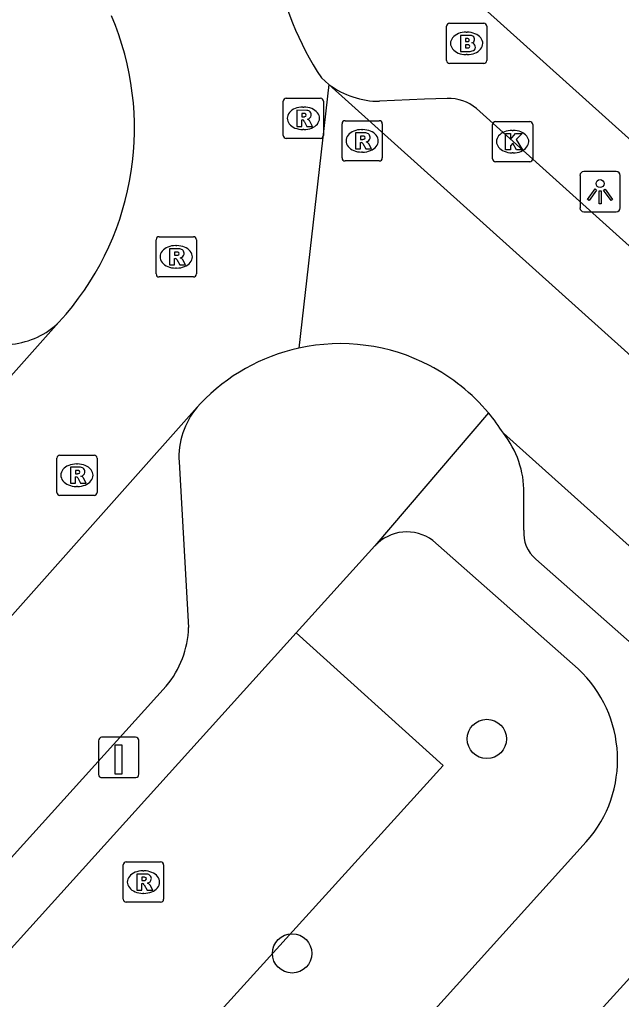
# Model space of a CAD drawing. Extents: x 159040 to 160094, y 381214 to 382518.
# Drawn here: x 159538.23 to 159553.19, y 381798.04 to 381822.4 of the extents above; entities that cross this region are included whole.
import ezdxf

# ---------------------------------------------------------------- set-up
doc = ezdxf.new("R2010")
doc.units = 0
for name, color, linetype in [('IMGEO_Boom', 7, 'Continuous'), ('IMGEO_Brandkraan', 7, 'Continuous'), ('IMGEO_Groenvoorziening', 7, 'Continuous'), ('IMGEO_Kolk', 7, 'Continuous'), ('IMGEO_Laadpaal', 7, 'Continuous'), ('IMGEO_Lichtpunt', 7, 'Continuous'), ('IMGEO_Rijbaan_lokaal_open', 7, 'Continuous'), ('IMGEO_Rioolput', 7, 'Continuous'), ('IMGEO_Voetpad_open', 7, 'Continuous')]:
    doc.layers.add(name, color=color, linetype=linetype)

msp = doc.modelspace()

# ---------------------------------------------------------------- linework, layer by layer
at = {"layer": 'IMGEO_Boom'}
for centre in [(159549.845, 381804.514), (159545.006, 381799.183)]:
    msp.add_circle(centre, 0.489, dxfattribs=at)
at = {"layer": 'IMGEO_Brandkraan'}
for p, q in [((159548.842, 381821.386), (159548.842, 381822.238)), ((159548.917, 381822.312), (159549.769, 381822.312)), ((159549.843, 381822.238), (159549.843, 381821.386)), ((159549.33, 381822.092), (159549.355, 381822.092)), ((159549.353, 381821.532), (159549.328, 381821.532)), ((159549.769, 381821.312), (159548.917, 381821.312))]:
    msp.add_line(p, q, dxfattribs=at)
for points in [[(159548.842, 381821.386), (159548.842, 381822.238)], [(159548.917, 381822.312), (159549.769, 381822.312)], [(159549.843, 381822.238), (159549.843, 381821.386)], [(159549.19, 381822.012), (159549.19, 381821.612), (159549.403, 381821.612)], [(159549.421, 381822.012), (159549.19, 381822.012)], [(159549.369, 381821.931), (159549.315, 381821.931), (159549.315, 381821.855)], [(159549.315, 381821.855), (159549.368, 381821.855)], [(159549.377, 381821.779), (159549.315, 381821.779), (159549.315, 381821.698)], [(159549.315, 381821.698), (159549.377, 381821.698)], [(159549.769, 381821.312), (159548.917, 381821.312)]]:
    msp.add_lwpolyline(points, dxfattribs=at)
for centre, radius, start, end in [((159548.919, 381822.236), 0.0765, 91.552, 178.448), ((159548.919, 381822.236), 0.0765, 91.552, 178.448), ((159549.767, 381822.236), 0.0765, 1.552, 88.448), ((159549.767, 381822.236), 0.0765, 1.552, 88.448), ((159549.37, 381821.893), 0.0379, 267.8285, 90.9355), ((159549.425, 381821.867), 0.145, 59.4692, 91.5367), ((159549.45, 381821.914), 0.0922, 285.5137, 58.1501), ((159549.378, 381821.738), 0.0404, 269.8759, 90.5077), ((159549.455, 381821.722), 0.105, 301.3115, 78.989), ((159549.409, 381821.863), 0.251, 268.6676, 293.5347), ((159548.919, 381821.388), 0.0765, 181.552, 268.448), ((159548.919, 381821.388), 0.0765, 181.552, 268.448), ((159549.767, 381821.388), 0.0765, 271.552, 358.448), ((159549.767, 381821.388), 0.0765, 271.552, 358.448)]:
    msp.add_arc(centre, radius, start, end, dxfattribs=at)
for centre, major_axis, ratio, start_param, end_param in [((159549.329, 381821.812), (-0.387, 0.002), 0.722429, 4.712389, 7.853982), ((159549.354, 381821.812), (-0.39, 0.002), 0.717154, 1.570796, 4.712389)]:
    msp.add_ellipse(centre, major_axis=major_axis, ratio=ratio, start_param=start_param, end_param=end_param, dxfattribs=at)
at = {"layer": 'IMGEO_Groenvoorziening'}
msp.add_lwpolyline([(159534.941, 381788.628), (159548.757, 381803.854), (159545.108, 381807.153)], dxfattribs=at)
at = {"layer": 'IMGEO_Kolk'}
for p, q in [((159549.985, 381818.943), (159549.985, 381819.795)), ((159550.06, 381819.869), (159550.912, 381819.869)), ((159550.986, 381819.795), (159550.986, 381818.943)), ((159550.473, 381819.649), (159550.498, 381819.649)), ((159550.496, 381819.089), (159550.471, 381819.089)), ((159550.912, 381818.869), (159550.06, 381818.869))]:
    msp.add_line(p, q, dxfattribs=at)
for points in [[(159549.985, 381818.943), (159549.985, 381819.795)], [(159550.06, 381819.869), (159550.912, 381819.869)], [(159550.986, 381819.795), (159550.986, 381818.943)], [(159550.306, 381819.569), (159550.429, 381819.569), (159550.429, 381819.418), (159550.559, 381819.569), (159550.723, 381819.569), (159550.577, 381819.418), (159550.73, 381819.169), (159550.578, 381819.169), (159550.493, 381819.333), (159550.429, 381819.266), (159550.429, 381819.169), (159550.306, 381819.169), (159550.306, 381819.569)], [(159550.912, 381818.869), (159550.06, 381818.869)]]:
    msp.add_lwpolyline(points, dxfattribs=at)
for centre, start, end in [((159550.062, 381819.793), 91.552, 178.448), ((159550.062, 381819.793), 91.552, 178.448), ((159550.91, 381819.793), 1.552, 88.448), ((159550.91, 381819.793), 1.552, 88.448), ((159550.062, 381818.945), 181.552, 268.448), ((159550.062, 381818.945), 181.552, 268.448), ((159550.91, 381818.945), 271.552, 358.448), ((159550.91, 381818.945), 271.552, 358.448)]:
    msp.add_arc(centre, 0.0765, start, end, dxfattribs=at)
for centre, major_axis, ratio, start_param, end_param in [((159550.472, 381819.369), (-0.387, 0.002), 0.722429, 4.712389, 7.853982), ((159550.497, 381819.369), (-0.39, 0.002), 0.717154, 1.570796, 4.712389)]:
    msp.add_ellipse(centre, major_axis=major_axis, ratio=ratio, start_param=start_param, end_param=end_param, dxfattribs=at)
at = {"layer": 'IMGEO_Laadpaal'}
for p, q in [((159540.197, 381804.472), (159540.197, 381803.631)), ((159540.197, 381804.472), (159540.197, 381803.631)), ((159541.113, 381804.556), (159540.272, 381804.556)), ((159541.113, 381804.556), (159540.272, 381804.556)), ((159541.197, 381803.64), (159541.197, 381804.481)), ((159541.197, 381803.64), (159541.197, 381804.481)), ((159540.281, 381803.556), (159541.122, 381803.556)), ((159540.281, 381803.556), (159541.122, 381803.556))]:
    msp.add_line(p, q, dxfattribs=at)
msp.add_lwpolyline([(159540.612, 381804.369), (159540.772, 381804.369), (159540.772, 381803.636), (159540.612, 381803.636), (159540.612, 381804.369)], dxfattribs=at)
for centre, start, end in [((159540.275, 381804.478), 92.4484, 184.2845), ((159540.275, 381804.478), 92.4484, 184.2845), ((159541.119, 381804.478), 2.4484, 94.2845), ((159541.119, 381804.478), 2.4484, 94.2845), ((159541.119, 381803.634), 272.4484, 4.2845), ((159541.119, 381803.634), 272.4484, 4.2845), ((159540.275, 381803.634), 182.4484, 274.2845), ((159540.275, 381803.634), 182.4484, 274.2845)]:
    msp.add_arc(centre, 0.0779, start, end, dxfattribs=at)
at = {"layer": 'IMGEO_Lichtpunt'}
for p, q in [((159552.16, 381818.528), (159552.16, 381817.721)), ((159552.16, 381818.528), (159552.16, 381817.721)), ((159553.062, 381818.623), (159552.254, 381818.623)), ((159553.062, 381818.623), (159552.254, 381818.623)), ((159553.156, 381817.721), (159553.156, 381818.528)), ((159553.156, 381817.721), (159553.156, 381818.528)), ((159552.254, 381817.627), (159553.062, 381817.627)), ((159552.254, 381817.627), (159553.062, 381817.627))]:
    msp.add_line(p, q, dxfattribs=at)
for points in [[(159552.534, 381818.192), (159552.573, 381818.164), (159552.385, 381817.902), (159552.347, 381817.929), (159552.534, 381818.192)], [(159552.636, 381818.144), (159552.683, 381818.144), (159552.683, 381817.822), (159552.636, 381817.822), (159552.636, 381818.144)], [(159552.746, 381818.164), (159552.784, 381818.191), (159552.971, 381817.929), (159552.932, 381817.901), (159552.746, 381818.164)]]:
    msp.add_lwpolyline(points, dxfattribs=at)
msp.add_circle((159552.659, 381818.326), 0.0994, dxfattribs=at)
for centre, start, end in [((159552.254, 381818.528), 90, 180), ((159552.254, 381818.528), 90, 180), ((159553.062, 381818.528), 0, 90), ((159553.062, 381818.528), 0, 90), ((159552.254, 381817.721), 180, 270), ((159552.254, 381817.721), 180, 270), ((159553.062, 381817.721), 270, 0), ((159553.062, 381817.721), 270, 360)]:
    msp.add_arc(centre, 0.0946, start, end, dxfattribs=at)
at = {"layer": 'IMGEO_Rijbaan_lokaal_open'}
for points in [[(159545.921, 381820.792), (159545.734, 381820.952)], [(159545.921, 381820.792), (159545.171, 381814.234)], [(159566.59, 381804.886), (159565.267, 381803.393), (159545.921, 381820.792)], [(159539.213, 381814.88), (159534.098, 381809.136)], [(159539.213, 381814.88), (159539.388, 381815.077)], [(159537.05, 381806.473), (159542.646, 381812.762)], [(159542.729, 381812.856), (159542.646, 381812.762)], [(159550.255, 381812.115), (159558.749, 381804.5)]]:
    msp.add_lwpolyline(points, dxfattribs=at)
for centre, radius, start, end in [((159552.275, 381825.26), 7.832, 190.7342, 213.367), ((159533.952, 381819.701), 7.137, 319.6162, 23.0459), ((159546.208, 381809.543), 4.804, 102.468, 136.4034), ((159546.198, 381809.525), 4.82, 62.5216, 102.3052), ((159546.2, 381809.545), 4.801, 39.8923, 62.4353), ((159546.109, 381809.483), 4.911, 32.4107, 39.7645)]:
    msp.add_arc(centre, radius, start, end, dxfattribs=at)
at = {"layer": 'IMGEO_Rioolput'}
for p, q in [((159544.785, 381819.523), (159544.785, 381820.375)), ((159544.86, 381820.449), (159545.712, 381820.449)), ((159545.273, 381820.229), (159545.298, 381820.229)), ((159545.786, 381820.375), (159545.786, 381819.523)), ((159546.246, 381818.962), (159546.246, 381819.814)), ((159546.321, 381819.888), (159547.173, 381819.888)), ((159547.247, 381819.814), (159547.247, 381818.962)), ((159545.296, 381819.669), (159545.271, 381819.669)), ((159546.734, 381819.668), (159546.759, 381819.668)), ((159545.712, 381819.449), (159544.86, 381819.449)), ((159546.757, 381819.108), (159546.732, 381819.108)), ((159547.173, 381818.888), (159546.321, 381818.888)), ((159541.625, 381816.078), (159541.625, 381816.93)), ((159541.7, 381817.004), (159542.552, 381817.004)), ((159542.626, 381816.93), (159542.626, 381816.078)), ((159542.113, 381816.784), (159542.138, 381816.784)), ((159542.136, 381816.224), (159542.111, 381816.224)), ((159542.552, 381816.004), (159541.7, 381816.004)), ((159539.159, 381810.647), (159539.159, 381811.499)), ((159539.234, 381811.573), (159540.086, 381811.573)), ((159540.16, 381811.499), (159540.16, 381810.647)), ((159539.647, 381811.353), (159539.672, 381811.353)), ((159539.67, 381810.793), (159539.645, 381810.793)), ((159540.086, 381810.573), (159539.234, 381810.573)), ((159540.886, 381801.455), (159541.738, 381801.455)), ((159540.811, 381800.529), (159540.811, 381801.381)), ((159541.299, 381801.235), (159541.324, 381801.235)), ((159541.812, 381801.381), (159541.812, 381800.529)), ((159541.322, 381800.675), (159541.297, 381800.675)), ((159541.738, 381800.455), (159540.886, 381800.455))]:
    msp.add_line(p, q, dxfattribs=at)
for points in [[(159544.785, 381819.523), (159544.785, 381820.375)], [(159544.86, 381820.449), (159545.712, 381820.449)], [(159545.786, 381820.375), (159545.786, 381819.523)], [(159545.374, 381820.147), (159545.122, 381820.149), (159545.122, 381819.749)], [(159545.3, 381820.068), (159545.246, 381820.068), (159545.246, 381819.987)], [(159545.246, 381819.987), (159545.298, 381819.987)], [(159545.122, 381819.749), (159545.246, 381819.749), (159545.246, 381819.911), (159545.257, 381819.911)], [(159545.304, 381819.882), (159545.375, 381819.749), (159545.515, 381819.749), (159545.45, 381819.875)], [(159546.246, 381818.962), (159546.246, 381819.814)], [(159546.321, 381819.888), (159547.173, 381819.888)], [(159547.247, 381819.814), (159547.247, 381818.962)], [(159546.835, 381819.586), (159546.583, 381819.588), (159546.583, 381819.188)], [(159546.761, 381819.507), (159546.707, 381819.507), (159546.707, 381819.426)], [(159545.712, 381819.449), (159544.86, 381819.449)], [(159546.583, 381819.188), (159546.707, 381819.188), (159546.707, 381819.35), (159546.718, 381819.35)], [(159546.707, 381819.426), (159546.759, 381819.426)], [(159546.765, 381819.321), (159546.836, 381819.188), (159546.976, 381819.188), (159546.911, 381819.314)], [(159547.173, 381818.888), (159546.321, 381818.888)], [(159541.625, 381816.078), (159541.625, 381816.93)], [(159541.7, 381817.004), (159542.552, 381817.004)], [(159542.626, 381816.93), (159542.626, 381816.078)], [(159542.214, 381816.702), (159541.962, 381816.704), (159541.962, 381816.304)], [(159542.14, 381816.623), (159542.086, 381816.623), (159542.086, 381816.542)], [(159541.962, 381816.304), (159542.086, 381816.304), (159542.086, 381816.466), (159542.097, 381816.466)], [(159542.086, 381816.542), (159542.138, 381816.542)], [(159542.144, 381816.437), (159542.215, 381816.304), (159542.355, 381816.304), (159542.29, 381816.43)], [(159542.552, 381816.004), (159541.7, 381816.004)], [(159539.159, 381810.647), (159539.159, 381811.499)], [(159539.234, 381811.573), (159540.086, 381811.573)], [(159540.16, 381811.499), (159540.16, 381810.647)], [(159539.748, 381811.271), (159539.496, 381811.273), (159539.496, 381810.873)], [(159539.496, 381810.873), (159539.62, 381810.873), (159539.62, 381811.035), (159539.631, 381811.035)], [(159539.674, 381811.192), (159539.62, 381811.192), (159539.62, 381811.111)], [(159539.62, 381811.111), (159539.672, 381811.111)], [(159539.678, 381811.006), (159539.749, 381810.873), (159539.889, 381810.873), (159539.824, 381810.999)], [(159540.086, 381810.573), (159539.234, 381810.573)], [(159540.886, 381801.455), (159541.738, 381801.455)], [(159540.811, 381800.529), (159540.811, 381801.381)], [(159541.812, 381801.381), (159541.812, 381800.529)], [(159541.4, 381801.153), (159541.148, 381801.155), (159541.148, 381800.755)], [(159541.326, 381801.074), (159541.272, 381801.074), (159541.272, 381800.993)], [(159541.272, 381800.993), (159541.324, 381800.993)], [(159541.148, 381800.755), (159541.272, 381800.755), (159541.272, 381800.917), (159541.283, 381800.917)], [(159541.33, 381800.888), (159541.401, 381800.755), (159541.541, 381800.755), (159541.476, 381800.881)], [(159541.738, 381800.455), (159540.886, 381800.455)]]:
    msp.add_lwpolyline(points, dxfattribs=at)
for centre, radius, start, end in [((159544.862, 381820.373), 0.0765, 91.552, 178.448), ((159544.862, 381820.373), 0.0765, 91.552, 178.448), ((159545.71, 381820.373), 0.0765, 1.552, 88.448), ((159545.71, 381820.373), 0.0765, 1.552, 88.448), ((159545.282, 381820.176), 0.19, 274.7715, 282.9687), ((159545.306, 381819.972), 0.0964, 77.0061, 93.1865), ((159545.32, 381820.029), 0.0378, 276.6634, 79.6772), ((159545.373, 381820.037), 0.109, 350.3612, 89.416), ((159545.371, 381820.037), 0.112, 277.5842, 350.9817), ((159545.256, 381819.858), 0.0533, 26.0293, 88.6989), ((159545.355, 381819.822), 0.108, 29.5134, 73.7905), ((159546.323, 381819.812), 0.0765, 91.552, 178.448), ((159546.323, 381819.812), 0.0765, 91.552, 178.448), ((159547.171, 381819.812), 0.0765, 1.552, 88.448), ((159547.171, 381819.812), 0.0765, 1.552, 88.448), ((159544.862, 381819.525), 0.0765, 181.552, 268.448), ((159544.862, 381819.525), 0.0765, 181.552, 268.448), ((159545.71, 381819.525), 0.0765, 271.552, 358.448), ((159545.71, 381819.525), 0.0765, 271.552, 358.448), ((159546.767, 381819.411), 0.0964, 77.0061, 93.1865), ((159546.781, 381819.468), 0.0378, 276.6634, 79.6772), ((159546.834, 381819.476), 0.109, 350.3612, 89.416), ((159546.717, 381819.297), 0.0533, 26.0293, 88.6989), ((159546.743, 381819.615), 0.19, 274.7715, 282.9687), ((159546.832, 381819.476), 0.112, 277.5842, 350.9817), ((159546.816, 381819.261), 0.108, 29.5134, 73.7905), ((159546.323, 381818.964), 0.0765, 181.552, 268.448), ((159546.323, 381818.964), 0.0765, 181.552, 268.448), ((159547.171, 381818.964), 0.0765, 271.552, 358.448), ((159547.171, 381818.964), 0.0765, 271.552, 358.448), ((159541.702, 381816.928), 0.0765, 91.552, 178.448), ((159541.702, 381816.928), 0.0765, 91.552, 178.448), ((159542.55, 381816.928), 0.0765, 1.552, 88.448), ((159542.55, 381816.928), 0.0765, 1.552, 88.448), ((159542.146, 381816.527), 0.0964, 77.0061, 93.1865), ((159542.16, 381816.584), 0.0378, 276.6634, 79.6772), ((159542.213, 381816.592), 0.109, 350.3612, 89.416), ((159542.211, 381816.592), 0.112, 277.5842, 350.9817), ((159542.096, 381816.413), 0.0533, 26.0293, 88.6989), ((159542.122, 381816.731), 0.19, 274.7715, 282.9687), ((159542.195, 381816.377), 0.108, 29.5134, 73.7905), ((159541.702, 381816.08), 0.0765, 181.552, 268.448), ((159541.702, 381816.08), 0.0765, 181.552, 268.448), ((159542.55, 381816.08), 0.0765, 271.552, 358.448), ((159542.55, 381816.08), 0.0765, 271.552, 358.448), ((159539.236, 381811.497), 0.0765, 91.552, 178.448), ((159539.236, 381811.497), 0.0765, 91.552, 178.448), ((159540.084, 381811.497), 0.0765, 1.552, 88.448), ((159540.084, 381811.497), 0.0765, 1.552, 88.448), ((159539.747, 381811.161), 0.109, 350.3612, 89.416), ((159539.63, 381810.982), 0.0533, 26.0293, 88.6989), ((159539.656, 381811.3), 0.19, 274.7715, 282.9687), ((159539.68, 381811.096), 0.0964, 77.0061, 93.1865), ((159539.694, 381811.153), 0.0378, 276.6634, 79.6772), ((159539.745, 381811.161), 0.112, 277.5842, 350.9817), ((159539.729, 381810.946), 0.108, 29.5134, 73.7905), ((159539.236, 381810.649), 0.0765, 181.552, 268.448), ((159539.236, 381810.649), 0.0765, 181.552, 268.448), ((159540.084, 381810.649), 0.0765, 271.552, 358.448), ((159540.084, 381810.649), 0.0765, 271.552, 358.448), ((159540.888, 381801.379), 0.0765, 91.552, 178.448), ((159540.888, 381801.379), 0.0765, 91.552, 178.448), ((159541.736, 381801.379), 0.0765, 1.552, 88.448), ((159541.736, 381801.379), 0.0765, 1.552, 88.448), ((159541.308, 381801.182), 0.19, 274.7715, 282.9687), ((159541.332, 381800.978), 0.0964, 77.0061, 93.1865), ((159541.346, 381801.035), 0.0378, 276.6634, 79.6772), ((159541.399, 381801.043), 0.109, 350.3612, 89.416), ((159541.397, 381801.043), 0.112, 277.5842, 350.9817), ((159541.282, 381800.864), 0.0533, 26.0293, 88.6989), ((159541.381, 381800.828), 0.108, 29.5134, 73.7905), ((159540.888, 381800.531), 0.0765, 181.552, 268.448), ((159540.888, 381800.531), 0.0765, 181.552, 268.448), ((159541.736, 381800.531), 0.0765, 271.552, 358.448), ((159541.736, 381800.531), 0.0765, 271.552, 358.448)]:
    msp.add_arc(centre, radius, start, end, dxfattribs=at)
for centre, major_axis, ratio, start_param, end_param in [((159545.272, 381819.949), (-0.387, 0.002), 0.722429, 4.712389, 7.853982), ((159545.297, 381819.949), (-0.39, 0.002), 0.717154, 1.570796, 4.712389), ((159546.733, 381819.388), (-0.387, 0.002), 0.722429, 4.712389, 7.853982), ((159546.758, 381819.388), (-0.39, 0.002), 0.717154, 1.570796, 4.712389), ((159542.112, 381816.504), (-0.387, 0.002), 0.722429, 4.712389, 7.853982), ((159542.137, 381816.504), (-0.39, 0.002), 0.717154, 1.570796, 4.712389), ((159539.646, 381811.073), (-0.387, 0.002), 0.722429, 4.712389, 7.853982), ((159539.671, 381811.073), (-0.39, 0.002), 0.717154, 1.570796, 4.712389), ((159541.298, 381800.955), (-0.387, 0.002), 0.722429, 4.712389, 7.853982), ((159541.323, 381800.955), (-0.39, 0.002), 0.717154, 1.570796, 4.712389)]:
    msp.add_ellipse(centre, major_axis=major_axis, ratio=ratio, start_param=start_param, end_param=end_param, dxfattribs=at)
at = {"layer": 'IMGEO_Voetpad_open'}
for points in [[(159571.586, 381807.648), (159569.175, 381805.236), (159548.229, 381824.079), (159548.468, 381827.062)], [(159548.861, 381820.445), (159548.298, 381820.421), (159547.18, 381820.373)], [(159566.59, 381804.886), (159549.587, 381820.194)], [(159549.884, 381812.624), (159547.059, 381809.314)], [(159542.196, 381811.406), (159542.434, 381807.287)], [(159550.766, 381809.705), (159550.766, 381810.633)], [(159545.108, 381807.153), (159547.059, 381809.314)], [(159548.503, 381809.449), (159552.111, 381806.258)], [(159555.57, 381805.009), (159551.058, 381808.987)], [(159534.941, 381788.628), (159531.326, 381791.884), (159545.108, 381807.153)], [(159541.877, 381805.831), (159512.977, 381773.804)], [(159556.91, 381802.444), (159519.855, 381761.602), (159519.551, 381760.734), (159514.996, 381764.721)], [(159552.314, 381801.953), (159537.894, 381785.968)]]:
    msp.add_lwpolyline(points, dxfattribs=at)
for centre, radius, start, end in [((159547.17, 381822.445), 2.072, 232.9158, 270.2689), ((159548.888, 381819.348), 1.097, 50.4378, 91.4186), ((159537.85, 381816.271), 1.947, 275.8546, 314.4053), ((159544.125, 381811.519), 1.932, 139.9397, 183.3426), ((159548.421, 381810.654), 2.345, 359.4967, 38.5521), ((159547.856, 381808.577), 1.086, 53.4291, 137.2531), ((159551.6, 381809.626), 0.837, 174.5624, 229.6993), ((159540.07, 381807.357), 2.365, 319.8216, 358.3092), ((159550.008, 381804.002), 3.085, 318.387, 47.0125)]:
    msp.add_arc(centre, radius, start, end, dxfattribs=at)

doc.saveas('drawing.dxf')
